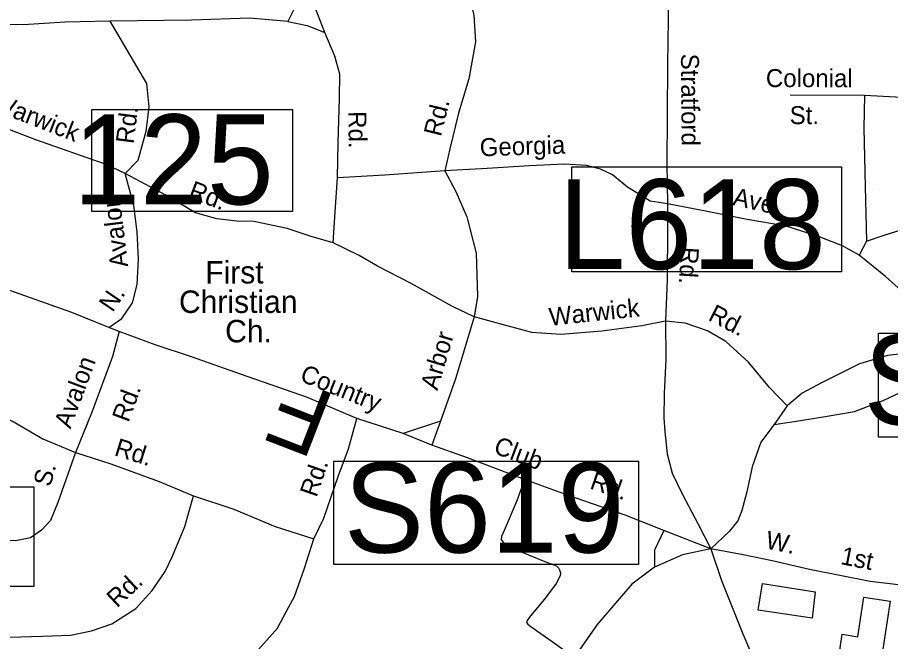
# Model space of a CAD drawing. Extents: x 1551653 to 1702041, y 811336 to 920032.
# Drawn here: x 1620571 to 1623759, y 856177 to 858453 of the extents above; entities that cross this region are included whole.
import ezdxf

# ---------------------------------------------------------------- set-up
doc = ezdxf.new("R2010")
doc.units = 0
for name, color, linetype in [('Old_Level_10', 7, 'Continuous'), ('Old_Level_22', 7, 'Continuous'), ('Old_Level_31', 7, 'Continuous'), ('Old_Level_35', 7, 'Continuous'), ('Old_Level_41', 7, 'Continuous')]:
    doc.layers.add(name, color=color, linetype=linetype)

msp = doc.modelspace()

# ---------------------------------------------------------------- linework, layer by layer
at = {"layer": 'Old_Level_10'}
msp.add_line((1623692.597, 857826.414), (1623692.597, 857826.414), dxfattribs=at)
at = {"layer": 'Old_Level_31'}
for points in [[(1620842.171, 858117.165), (1621575.643, 858117.165), (1621575.643, 857745.293), (1620842.171, 857745.293), (1620842.171, 858117.165)], [(1622595.186, 857908.673), (1623580.416, 857908.673), (1623580.416, 857524.98), (1622595.186, 857524.98), (1622595.186, 857908.673)], [(1623715.294, 857301.138), (1624739.244, 857301.138), (1624739.244, 856922.017), (1623715.294, 856922.017), (1623715.294, 857301.138)], [(1621726.503, 856834.9), (1622838.766, 856834.9), (1622838.766, 856458.2), (1621726.503, 856458.2), (1621726.503, 856834.9)], [(1619594.209, 856740.719), (1620631.199, 856740.719), (1620631.199, 856377.032), (1619594.209, 856377.032), (1619594.209, 856740.719)]]:
    msp.add_lwpolyline(points, dxfattribs=at)
at = {"layer": 'Old_Level_35'}
for p, q in [((1623664.24, 858168.976), (1623392.505, 858169.485)), ((1623671.458, 857637.134), (1623644.601, 857585.648)), ((1620942.717, 857307.682), (1620904.997, 857322.456)), ((1623381.721, 857036.272), (1623334.73, 856968.989)), ((1621979.516, 856935.052), (1621810.737, 856989.704)), ((1622115.723, 856981.115), (1621979.516, 856935.052)), ((1622115.723, 856981.115), (1622084.725, 856893.293)), ((1622084.725, 856893.293), (1621979.516, 856935.052)), ((1623103.401, 856515.026), (1622930.862, 856581.762))]:
    msp.add_line(p, q, dxfattribs=at)
for points in [[(1622949.169, 858914.29), (1622948.687, 858762.217), (1622948.907, 858526.479), (1622944.799, 858284.629), (1622943.789, 858096.746), (1622942.782, 857918.865), (1622944.425, 857772.95)], [(1622050.9, 858904.9), (1622070.811, 858831.055), (1622127.481, 858744.257), (1622187.626, 858631.377), (1622218.41, 858550.908), (1622236.992, 858460.679), (1622243.649, 858364.691), (1622219.486, 858229.108), (1622181.723, 858103.803), (1622149.683, 857974.38), (1622131.451, 857894.305)], [(1621609.159, 858623.703), (1621586.328, 858494.494), (1621558.381, 858438.628)], [(1621693.644, 858398.664), (1621650.425, 858507.401), (1621609.159, 858623.703)], [(1620908.779, 858439.377), (1620745.487, 858436.301), (1620591.606, 858426.616), (1620352.678, 858429.102)], [(1621558.381, 858438.628), (1621418.913, 858451.07), (1621206.682, 858443.275), (1620908.779, 858439.377)], [(1620908.779, 858439.377), (1621042.523, 858212.762), (1621051.184, 858126.739), (1621039.957, 858036.92), (1621010.403, 857931.457), (1620964.61, 857883.76)], [(1621558.381, 858438.628), (1621629.116, 858423.786), (1621693.644, 858398.664)], [(1621739.51, 857868.239), (1621742.512, 857996.447), (1621746.997, 858158.248), (1621748.381, 858246.27), (1621729.313, 858312.493), (1621693.644, 858398.664)], [(1620964.61, 857883.76), (1620894.252, 857917.205), (1620637.937, 858007.054), (1620437.39, 858083.963), (1620271.52, 858153.967)], [(1623664.24, 858168.976), (1623662.209, 858049.151), (1623666.714, 857837.14), (1623671.458, 857637.134)], [(1623871.72, 858157.562), (1623777.98, 858163.064), (1623664.24, 858168.976)], [(1622131.451, 857894.305), (1621912.6, 857877.934), (1621739.51, 857868.239)], [(1622944.425, 857772.95), (1622882.004, 857783.423), (1622798.999, 857834.735), (1622743.678, 857879.482), (1622700.072, 857900.178), (1622650.305, 857912.993), (1622568.366, 857918.058), (1622440.575, 857912.045), (1622286.497, 857902.366), (1622131.451, 857894.305)], [(1622131.451, 857894.305), (1622171.326, 857818.055), (1622211.871, 857725.578), (1622245.805, 857593.22), (1622251.405, 857435.218), (1622239.295, 857361.022)], [(1620904.997, 857322.456), (1620951.677, 857354.729), (1620990.459, 857411.973), (1621007.441, 857479.667), (1621012.907, 857571.609), (1621008.33, 857671.556), (1620995.873, 857767.662), (1620964.61, 857883.76)], [(1621723.886, 857630.621), (1621643.516, 857654.066), (1621556.065, 857683.456), (1621434.523, 857709.135), (1621372.509, 857710.191), (1621298.854, 857719.292), (1621221.243, 857740.477), (1621110.311, 857805.962), (1620964.61, 857883.76)], [(1621723.886, 857630.621), (1621730.802, 857744.745), (1621739.51, 857868.239)], [(1622944.425, 857772.95), (1622944.999, 857682.888), (1622943.828, 857497.009), (1622937.348, 857345.258)], [(1623644.601, 857585.648), (1623583.276, 857620.513), (1623491.947, 857655.982), (1623378.614, 857691.901), (1623235.228, 857716.221), (1623071.8, 857748.754), (1622944.425, 857772.95)], [(1623671.458, 857637.134), (1623731.717, 857658.121), (1623882.363, 857705.693), (1624040.683, 857737.101), (1624172.832, 857750.828), (1624268.734, 857753.285), (1624390.521, 857749.414), (1624568.152, 857736.405), (1624805.639, 857724.581), (1624991.075, 857701.609)], [(1620904.997, 857322.456), (1620770.023, 857376.622), (1620521.874, 857464.506), (1620223.758, 857565.408), (1620021.094, 857636.556), (1619840.353, 857703.459)], [(1622239.295, 857361.022), (1622159.013, 857398.67), (1622008.44, 857482.77), (1621885.464, 857546.501), (1621818.22, 857585.483), (1621723.886, 857630.621)], [(1623956.411, 857232.728), (1623931.625, 857303.069), (1623865.112, 857388.066), (1623798.278, 857457.262), (1623741.281, 857508.046), (1623644.601, 857585.648)], [(1622239.295, 857361.022), (1622213.154, 857275.904), (1622171.064, 857134.477), (1622115.723, 856981.115)], [(1622937.348, 857345.258), (1622851.154, 857328.194), (1622705.079, 857308.545), (1622554.961, 857296.783), (1622449.256, 857304.332), (1622345.758, 857331.846), (1622239.295, 857361.022)], [(1622937.348, 857345.258), (1622939.153, 857207.344), (1622932.995, 857081.397), (1622931.574, 856991.577), (1622934.799, 856943.483), (1622943.343, 856861.466), (1622962.129, 856791.246), (1622998.953, 856712.654), (1623055.055, 856607.657), (1623103.401, 856515.026)], [(1623381.721, 857036.272), (1623317.043, 857103.221), (1623240.491, 857196.426), (1623157.975, 857271.741), (1623090.531, 857310.73), (1623009.238, 857337.994), (1622937.348, 857345.258)], [(1620942.717, 857307.682), (1620918.051, 857216.334), (1620840.82, 857009.582), (1620782.888, 856866.479)], [(1621810.737, 856989.704), (1621629.999, 857066.613), (1621385.81, 857152.61), (1621206.991, 857215.474), (1621073.812, 857259.598), (1620942.717, 857307.682)], [(1623956.411, 857232.728), (1623854.551, 857232.394), (1623748.446, 857220.14), (1623645.976, 857189.802), (1623507.088, 857120.179), (1623436.501, 857083.188), (1623381.721, 857036.272)], [(1623334.73, 856968.989), (1623430.874, 856983.447), (1623521.019, 856998.027), (1623627.245, 857016.282), (1623731.717, 857056.387), (1623812.304, 857093.175), (1623892.363, 857103.755), (1623968.34, 857100.612)], [(1620306.429, 857073.457), (1620409.804, 857039.94), (1620554.66, 856979.769), (1620663.633, 856916.325), (1620782.888, 856866.479)], [(1621653.168, 856551.657), (1621690.32, 856627.146), (1621742.61, 856778.169), (1621780.087, 856879.665), (1621810.737, 856989.704)], [(1623334.73, 856968.989), (1623285.783, 856903.746), (1623254.352, 856814.333), (1623234.684, 856722.68), (1623215.701, 856655.029), (1623201.127, 856617.303), (1623170.514, 856577.9), (1623103.401, 856515.026)], [(1622422.366, 856767.979), (1622213.862, 856847.25), (1622084.725, 856893.293)], [(1620782.888, 856866.479), (1620747.254, 856767.145), (1620718.144, 856683.691), (1620691.198, 856617.999), (1620659.066, 856582.631), (1620618.288, 856555.243), (1620564.23, 856543.934), (1620414.394, 856546.171), (1620302.367, 856547.844)], [(1620782.888, 856866.479), (1620912.106, 856824.635), (1621088.891, 856760.013), (1621213.907, 856708.251)], [(1622422.366, 856767.979), (1622394.581, 856690.498), (1622348.744, 856581.368), (1622338.695, 856559.557), (1622337.277, 856548.783), (1622346.615, 856535.584), (1622377.852, 856516.942), (1622497.146, 856469.095), (1622538.835, 856452.641), (1622546.693, 856445.476), (1622550.551, 856438.396), (1622553.53, 856427.33), (1622552.307, 856416.349), (1622537.937, 856388.622), (1622494.951, 856331.264), (1622444.082, 856270.06), (1622431.946, 856253.898), (1622429.794, 856246.336), (1622434.262, 856239.843), (1622445.512, 856232.012), (1622544.357, 856162.566), (1622603.803, 856118.168)], [(1622930.862, 856581.762), (1622789.927, 856638.051), (1622583.261, 856709.281), (1622422.366, 856767.979)], [(1620285.152, 856192.396), (1620362.806, 856183.216), (1620500.844, 856191.221), (1620662.842, 856196.74), (1620764.748, 856199.276), (1620840.929, 856216.139), (1620915.272, 856240.847), (1621003.471, 856297.688), (1621062.821, 856362.72), (1621109.846, 856431.808), (1621136.791, 856487.49), (1621182.227, 856596.63), (1621213.907, 856708.251)], [(1621213.907, 856708.251), (1621361.01, 856660.039), (1621511.987, 856595.745), (1621653.168, 856551.657)], [(1622930.862, 856581.762), (1622897.208, 856509.752), (1622897.208, 856448.047)], [(1620678.659, 855654.716), (1620761.047, 855691.468), (1620912.228, 855775.248), (1621033.277, 855853.436), (1621154.248, 855927.626), (1621257.168, 855999.978), (1621350.17, 856066.53), (1621441.049, 856137.127), (1621520.294, 856225.968), (1621553.355, 856287.333), (1621582.059, 856340.981), (1621619.572, 856444.278), (1621653.168, 856551.657)], [(1623103.401, 856515.026), (1622999.962, 856493.297), (1622897.208, 856448.047)], [(1623948.219, 856365.414), (1623860.365, 856374.8), (1623684.89, 856395.568), (1623463.86, 856439.275), (1623326.639, 856471.477), (1623221.019, 856493.028), (1623103.401, 856515.026)], [(1623103.401, 856515.026), (1623141.482, 856399.59), (1623220.366, 856204.482), (1623326.564, 855954.991), (1623407.252, 855750.041), (1623482.94, 855566.267), (1623495.933, 855534.72), (1623522.235, 855470.217), (1623561.507, 855373.903), (1623576.25, 855309.244)], [(1622897.208, 856448.047), (1622815.006, 856386.343), (1622687.593, 856238.254), (1622603.803, 856118.168)]]:
    msp.add_lwpolyline(points, dxfattribs=at)
at = {"layer": 'Old_Level_41'}
for points in [[(1623291.259, 856387.828), (1623484.134, 856357.874), (1623472.495, 856261.356), (1623276.295, 856291.31), (1623291.259, 856387.828)], [(1623562.79, 856071.527), (1623583.009, 856203.047), (1623639.986, 856194.288), (1623662.17, 856338.593), (1623758.398, 856323.8), (1623729.08, 856133.085), (1623716.291, 856135.051), (1623703.206, 856049.94), (1623562.79, 856071.527)]]:
    msp.add_lwpolyline(points, dxfattribs=at)

# ---------------------------------------------------------------- texts
at = {"layer": 'Old_Level_10'}
for s, rotation, p in [('Stratford', 270.4123, (1622993.93, 858321.156)), ('Colonial', 359.892775, (1623304.002, 858199.42)), ('Warwick', 338.736858, (1620471.816, 858118.871)), ('Rd.', 76.095064, (1622117.119, 858016.035)), ('Rd.', 82.875242, (1620994.906, 857990.137)), ('St.', 359.892775, (1623390.742, 858064.269)), ('Rd.', 270.370508, (1621779.608, 858111.276)), ('Georgia', 1.862347, (1622260.005, 857946.573)), ('Rd.', 339.018347, (1621191.439, 857797.944)), ('Ave.', 347.676656, (1623179.891, 857769.217)), ('Avalon', 96.946639, (1620975.558, 857545.2)), ('Rd.', 266.464381, (1622994.557, 857617.883)), ('N.', 55.882406, (1620918.339, 857374.877)), ('Warwick', 6.017675, (1622515.377, 857328.081)), ('Rd.', 332.501503, (1623089.297, 857351.212)), ('Arbor', 73.426558, (1622104.347, 857090.091)), ('Avalon', 69.517125, (1620764.351, 856950.143)), ('Country', 338.080344, (1621598.358, 857128.626)), ('Rd.', 69.517125, (1620975.844, 856973.363)), ('Rd.', 342.6575, (1620921.009, 856856.741)), ('Club', 339.183567, (1622305.541, 856865.365)), ('S.', 74.389636, (1620690.86, 856738.259)), ('Rd.', 70.902233, (1621662.596, 856700.12)), ('Rd.', 340.982831, (1622657.632, 856735.918)), ('W.', 348.814419, (1623299.73, 856516.424)), ('1st', 348.814419, (1623573.867, 856459.507)), ('Rd.', 43.050508, (1620934.275, 856297.178))]:
    msp.add_text(s, height=65.6167, rotation=rotation, dxfattribs=at).set_placement(p)
at = {"layer": 'Old_Level_22'}
for s, p in [('First', (1621256.711, 857482.738)), ('Christian', (1621160.833, 857375.42)), ('Ch.', (1621329.264, 857268.101))]:
    msp.add_text(s, height=82.0208, dxfattribs=at).set_placement(p)
msp.add_text('F', height=246.062, rotation=158.880603, dxfattribs=at).set_placement((1621740.397, 857073.457))
at = {"layer": 'Old_Level_31'}
for s, p in [('125', (1620774.699, 857771.583)), ('L618', (1622546.893, 857535.288)), ('S616', (1623660.904, 856967.374)), ('S619', (1621763.029, 856501.136))]:
    msp.add_text(s, height=328.0833, dxfattribs=at).set_placement(p)

doc.saveas('drawing.dxf')
